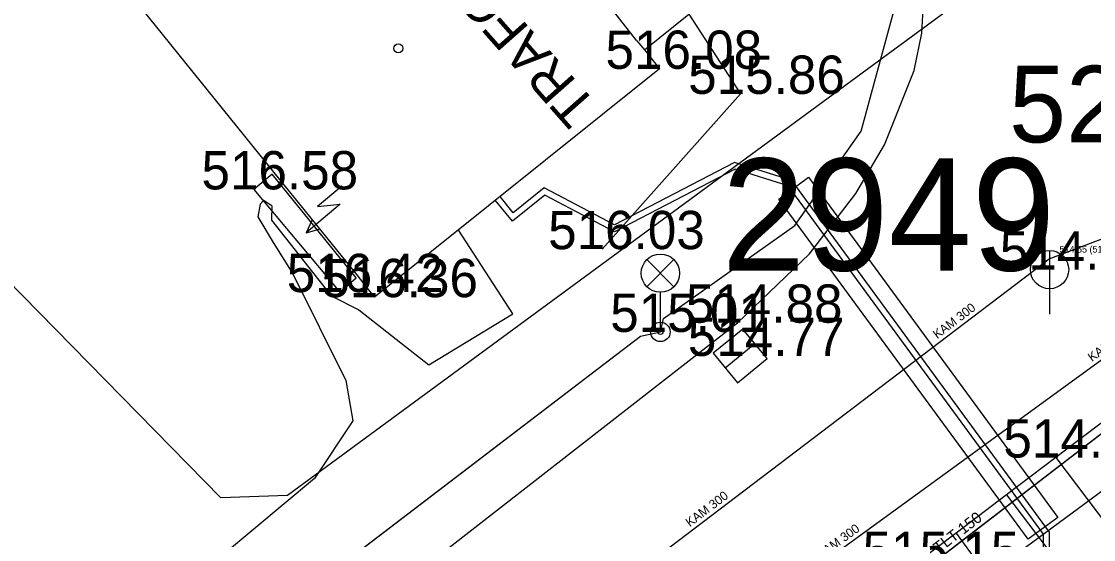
# Model space of a CAD drawing. Extents: x -668867 to -667827, y -1131943 to -1131019.
# Drawn here: x -668417.53 to -668396.54, y -1131347.14 to -1131337 of the extents above; entities that cross this region are included whole.
import ezdxf

# ---------------------------------------------------------------- set-up
doc = ezdxf.new("R2010")
doc.units = 0
for name, color, linetype in [('G_Bod_tecka', 7, 'Continuous'), ('G_Bod_vyska', 7, 'Continuous'), ('G_Bodove_pole', 7, 'Continuous'), ('G_Breh_Teren', 7, 'Continuous'), ('G_Budovy-znacky', 7, 'Continuous'), ('G_Budovy_Objekty', 7, 'Continuous'), ('G_Budovy_vstupy', 7, 'Continuous'), ('G_Objekty_technicke', 7, 'Continuous'), ('G_Plochy_zpevnene', 7, 'Continuous'), ('G_Popisy_objektu', 7, 'Continuous'), ('G_Site-kanalizace', 7, 'Continuous'), ('G_Site-Rozvadece', 7, 'Continuous'), ('G_Z_CHRANICKA-TEPLOVOD_kotovane', 7, 'Continuous'), ('G_Z_ELsilove_podz_kotovane', 7, 'Continuous'), ('G_Z_KANAL_podz_kotovane', 7, 'Continuous'), ('G_Z_KANAL_podz_priblizne', 7, 'Continuous'), ('G_Z_PLYNY_podz_geodeticky', 7, 'Continuous'), ('G_Z_SPOJE_podz_geodeticky', 7, 'Continuous'), ('G_Z_SPOJE_podz_kotovane', 7, 'Continuous'), ('G_Z_SPOJE_podz_priblizne', 7, 'Continuous'), ('G_Z_VODA_podz_kotovane', 7, 'Continuous'), ('Vrstva 1', 7, 'Continuous'), ('Vrstva 16', 7, 'Continuous'), ('Vrstva 17', 7, 'Continuous'), ('Vrstva 2', 7, 'Continuous'), ('Vrstva 26', 7, 'Continuous'), ('Vrstva 3', 7, 'Continuous'), ('Vrstva 4', 7, 'Continuous'), ('Vrstva 8', 7, 'Continuous')]:
    doc.layers.add(name, color=color, linetype=linetype)

msp = doc.modelspace()

# ---------------------------------------------------------------- linework, layer by layer
at = {"layer": 'G_Bod_tecka'}
for p, q in [((-668405.04, -1131337.93), (-668405.04, -1131337.93)), ((-668403.45, -1131338.42), (-668403.45, -1131338.42)), ((-668412.98, -1131340.29), (-668412.98, -1131340.29)), ((-668406.16, -1131341.46), (-668406.16, -1131341.46)), ((-668397.4, -1131341.86), (-668397.4, -1131341.86)), ((-668411.3, -1131342.3), (-668411.3, -1131342.3)), ((-668410.62, -1131342.4), (-668410.62, -1131342.4)), ((-668403.51, -1131342.9), (-668403.51, -1131342.9)), ((-668405.02, -1131343.08), (-668405.02, -1131343.08)), ((-668403.46, -1131343.55), (-668403.46, -1131343.55)), ((-668397.28, -1131345.54), (-668397.28, -1131345.54))]:
    msp.add_line(p, q, dxfattribs=at)
at = {"layer": 'G_Breh_Teren'}
for p, q in [((-668404.46, -1131336.86), (-668403.45, -1131338.42)), ((-668403.45, -1131338.42), (-668406.16, -1131341.46))]:
    msp.add_line(p, q, dxfattribs=at)
at = {"layer": 'G_Budovy-znacky'}
msp.add_circle((-668410.15, -1131337.53), 0.0875, dxfattribs=at)
at = {"layer": 'G_Budovy_Objekty'}
for p, q in [((-668412.58, -1131339.96), (-668415.18, -1131336.74)), ((-668405.48, -1131337.38), (-668405.33, -1131337.56)), ((-668405.33, -1131337.56), (-668405.04, -1131337.93)), ((-668405.04, -1131337.93), (-668410.62, -1131342.4)), ((-668410.94, -1131341.99), (-668412.58, -1131339.96)), ((-668410.62, -1131342.4), (-668410.94, -1131341.99))]:
    msp.add_line(p, q, dxfattribs=at)
at = {"layer": 'G_Budovy_vstupy'}
msp.add_line((-668405.48, -1131337.38), (-668406.22, -1131336.44), dxfattribs=at)
at = {"layer": 'G_Objekty_technicke'}
for p, q in [((-668405.285, -1131341.665), (-668404.755, -1131342.195)), ((-668405.285, -1131342.195), (-668404.755, -1131341.665)), ((-668405.02, -1131343.08), (-668405.02, -1131342.305))]:
    msp.add_line(p, q, dxfattribs=at)
for centre, radius in [((-668405.02, -1131341.93), 0.375), ((-668405.02, -1131343.08), 0.19), ((-668405.02, -1131343.08), 0.05)]:
    msp.add_circle(centre, radius, dxfattribs=at)
at = {"layer": 'G_Plochy_zpevnene'}
for p, q in [((-668405.33, -1131337.56), (-668404.46, -1131336.86)), ((-668393.53, -1131342.7), (-668397.28, -1131345.54)), ((-668397.28, -1131345.54), (-668398.24, -1131346.27)), ((-668397.28, -1131345.54), (-668394.53, -1131349.17)), ((-668398.24, -1131346.27), (-668399.23, -1131347.02)), ((-668398.24, -1131346.27), (-668395.49, -1131349.89)), ((-668399.23, -1131347.02), (-668400.19, -1131347.74)), ((-668399.23, -1131347.02), (-668396.56, -1131350.65))]:
    msp.add_line(p, q, dxfattribs=at)
msp.add_lwpolyline([(-668428.37, -1131361.62), (-668415.94, -1131352.39), (-668409.72, -1131347.74), (-668403.51, -1131342.9), (-668402.1, -1131341.55), (-668401.19, -1131340.37), (-668400.63, -1131339.42), (-668400.05, -1131337.96), (-668399.9, -1131337.23), (-668399.86, -1131336.52), (-668400.05, -1131335.33), (-668400.37, -1131334.4), (-668401.06, -1131333.05), (-668401.9, -1131331.81), (-668409.42, -1131322.11)], dxfattribs=at)
at = {"layer": 'G_Site-kanalizace'}
for p, q in [((-668397.4, -1131341.485), (-668397.4, -1131342.735)), ((-668403.17, -1131343.312), (-668403.75, -1131343.788))]:
    msp.add_line(p, q, dxfattribs=at)
msp.add_lwpolyline([(-668403.407, -1131343.023), (-668403.987, -1131343.498), (-668403.512, -1131344.079), (-668402.932, -1131343.603)], close=True, dxfattribs=at)
msp.add_circle((-668397.4, -1131341.86), 0.375, dxfattribs=at)
at = {"layer": 'G_Site-Rozvadece'}
for p, q in [((-668411.257, -1131340.225), (-668411.737, -1131340.627)), ((-668411.289, -1131340.577), (-668411.959, -1131341.139)), ((-668411.737, -1131340.627), (-668411.289, -1131340.577)), ((-668411.843, -1131340.897), (-668411.959, -1131341.139)), ((-668411.959, -1131341.139), (-668411.701, -1131341.067))]:
    msp.add_line(p, q, dxfattribs=at)
msp.add_lwpolyline([(-668410.98, -1131342.02), (-668412.62, -1131339.99), (-668412.98, -1131340.29), (-668411.3, -1131342.3)], close=True, dxfattribs=at)
at = {"layer": 'G_Z_CHRANICKA-TEPLOVOD_kotovane'}
msp.add_lwpolyline([(-668397.236, -1131346.711), (-668397.82, -1131347.139), (-668402.704, -1131340.48), (-668402.12, -1131340.052)], close=True, dxfattribs=at)
at = {"layer": 'G_Z_ELsilove_podz_kotovane'}
for points in [[(-668428.77, -1131360.69), (-668416.81, -1131351.87), (-668405.41, -1131343.16), (-668405.02, -1131343.08), (-668404.96, -1131342.82), (-668402.39, -1131341), (-668401.09, -1131339.15), (-668400.45, -1131336.8), (-668401.26, -1131333.84), (-668404.24, -1131329.48), (-668412.1, -1131319.54)], [(-668419.466, -1131367.172), (-668415.31, -1131364.157), (-668415.048, -1131363.96), (-668408.814, -1131359.184), (-668408.492, -1131358.94), (-668402.278, -1131354.319), (-668402.026, -1131354.133), (-668397.627, -1131350.628), (-668397.38, -1131350.065), (-668397.51, -1131349.144), (-668397.52, -1131347.04), (-668402.517, -1131340.221), (-668403.554, -1131339.895), (-668405.92, -1131341.118), (-668407.283, -1131340.401), (-668407.919, -1131340.914), (-668408.253, -1131340.503)], [(-668394.211, -1131350.815), (-668396.829, -1131350.425), (-668397.268, -1131350.001), (-668397.39, -1131349.136), (-668397.4, -1131347), (-668402.443, -1131340.119), (-668403.566, -1131339.765), (-668405.92, -1131340.982), (-668407.297, -1131340.259), (-668407.901, -1131340.746), (-668408.159, -1131340.427)], [(-668412.627, -1131340.614), (-668412.79, -1131340.51), (-668412.86, -1131340.58), (-668412.9, -1131340.83), (-668412.6, -1131341.33), (-668412.22, -1131341.94), (-668411.18, -1131344.03), (-668411.04, -1131344.82), (-668411.79, -1131345.95), (-668415.95, -1131349.42), (-668420.36, -1131352.9), (-668422.81, -1131354.91), (-668425.89, -1131357.38), (-668426.85, -1131358.15), (-668427.86, -1131359.14), (-668428.44, -1131359.64), (-668432.2, -1131362.5), (-668434.18, -1131364.45), (-668434.43, -1131364.62)], [(-668412.627, -1131340.614), (-668412.637, -1131340.893), (-668411.466, -1131342.375), (-668410.927, -1131342.646), (-668409.552, -1131343.722), (-668407.912, -1131342.728), (-668408.98, -1131341.078)]]:
    msp.add_lwpolyline(points, dxfattribs=at)
at = {"layer": 'G_Z_KANAL_podz_kotovane'}
msp.add_line((-668397.41, -1131341.65), (-668389.63, -1131338.71), dxfattribs=at)
msp.add_lwpolyline([(-668435.33, -1131370.85), (-668423.67, -1131361.6), (-668397.41, -1131341.65)], dxfattribs=at)
at = {"layer": 'G_Z_KANAL_podz_priblizne'}
msp.add_lwpolyline([(-668465.17, -1131394.34), (-668434.09, -1131371.05), (-668426.64, -1131365.62), (-668389.63, -1131338.71)], dxfattribs=at)
at = {"layer": 'G_Z_PLYNY_podz_geodeticky'}
msp.add_lwpolyline([(-668386.12, -1131338.64), (-668398, -1131347.4), (-668404.54, -1131352.45), (-668411.27, -1131357.72), (-668417.93, -1131362.84), (-668424.45, -1131367.69), (-668429.86, -1131371.83), (-668430.88, -1131372.55), (-668437.18, -1131377.25), (-668443.69, -1131382.21), (-668450.3, -1131387.46), (-668456.95, -1131392.73), (-668463, -1131397.47), (-668463.43, -1131397.78), (-668463.62, -1131397.95)], dxfattribs=at)
at = {"layer": 'G_Z_SPOJE_podz_geodeticky'}
msp.add_lwpolyline([(-668389.3, -1131329.36), (-668412.32, -1131346.28), (-668413.63, -1131346.33), (-668423.01, -1131336.76), (-668424.32, -1131337.75)], dxfattribs=at)
at = {"layer": 'G_Z_SPOJE_podz_kotovane'}
msp.add_lwpolyline([(-668389.3, -1131329.36), (-668412.32, -1131346.28), (-668413.63, -1131346.33), (-668423.01, -1131336.76), (-668424.32, -1131337.75)], dxfattribs=at)
at = {"layer": 'G_Z_SPOJE_podz_priblizne'}
msp.add_lwpolyline([(-668389.3, -1131329.36), (-668412.32, -1131346.28), (-668413.63, -1131346.33), (-668423.01, -1131336.76), (-668424.32, -1131337.75)], dxfattribs=at)
at = {"layer": 'G_Z_VODA_podz_kotovane'}
msp.add_lwpolyline([(-668461.31, -1131431.41), (-668465.17, -1131413.01), (-668466.47, -1131406.83), (-668468.14, -1131398.85), (-668468.37, -1131397.76), (-668465.12, -1131395.37), (-668458.39, -1131390.42), (-668452.23, -1131385.91), (-668445.62, -1131380.79), (-668438.91, -1131376), (-668432.29, -1131371.28), (-668432.18, -1131371.2), (-668431.75, -1131370.89), (-668430.05, -1131369.78), (-668426.2, -1131367.09), (-668426.01, -1131366.96), (-668425.29, -1131366.45), (-668418.34, -1131361.6), (-668413.7, -1131358.36), (-668411.79, -1131356.89), (-668405.06, -1131351.73), (-668399.77, -1131347.67), (-668391.28, -1131341.15), (-668390.96, -1131340.9)], dxfattribs=at)
at = {"layer": 'Vrstva 1'}
msp.add_line((-668405.02, -1131343.08), (-668405.02, -1131343.08), dxfattribs=at)
at = {"layer": 'Vrstva 16'}
msp.add_line((-668397.41, -1131341.65), (-668389.63, -1131338.71), dxfattribs=at)
msp.add_lwpolyline([(-668435.33, -1131370.85), (-668423.67, -1131361.6), (-668397.41, -1131341.65)], dxfattribs=at)
at = {"layer": 'Vrstva 17'}
for p, q in [((-668401.09, -1131339.15), (-668400.45, -1131336.8)), ((-668402.39, -1131341), (-668401.09, -1131339.15)), ((-668404.96, -1131342.82), (-668402.39, -1131341)), ((-668405.02, -1131343.08), (-668404.96, -1131342.82)), ((-668416.81, -1131351.87), (-668405.41, -1131343.16)), ((-668405.41, -1131343.16), (-668405.02, -1131343.08))]:
    msp.add_line(p, q, dxfattribs=at)
msp.add_lwpolyline([(-668465.17, -1131394.34), (-668434.09, -1131371.05), (-668426.64, -1131365.62), (-668389.63, -1131338.71)], dxfattribs=at)
at = {"layer": 'Vrstva 26'}
msp.add_lwpolyline([(-668461.31, -1131431.41), (-668465.171, -1131413.013), (-668466.469, -1131406.828), (-668468.144, -1131398.851), (-668468.373, -1131397.758), (-668465.119, -1131395.368), (-668458.387, -1131390.425), (-668452.234, -1131385.908), (-668445.62, -1131380.792), (-668438.907, -1131376.002), (-668432.285, -1131371.276), (-668432.179, -1131371.201), (-668431.745, -1131370.891), (-668430.049, -1131369.778), (-668426.198, -1131367.088), (-668426.012, -1131366.958), (-668425.289, -1131366.453), (-668418.344, -1131361.602), (-668413.698, -1131358.357), (-668411.791, -1131356.893), (-668405.059, -1131351.726), (-668399.774, -1131347.67), (-668391.28, -1131341.15), (-668390.958, -1131340.902)], dxfattribs=at)
at = {"layer": 'Vrstva 8'}
msp.add_line((-668397.41, -1131341.65), (-668397.41, -1131341.65), dxfattribs=at)

# ---------------------------------------------------------------- texts
at = {"layer": 'G_Bod_vyska'}
for s, p in [('516.08', (-668406.095, -1131337.93)), ('515.86', (-668404.476, -1131338.42)), ('516.58', (-668414.006, -1131340.29)), ('516.03', (-668407.218, -1131341.46)), ('514.61', (-668398.374, -1131341.86)), ('516.42', (-668412.336, -1131342.3)), ('516.36', (-668411.66, -1131342.4)), ('514.88', (-668404.522, -1131342.9)), ('515.01', (-668406.002, -1131343.08)), ('514.77', (-668404.482, -1131343.55)), ('514.95', (-668398.304, -1131345.54)), ('515.15', (-668401.061, -1131347.74))]:
    msp.add_text(s, height=0.75, dxfattribs=at).set_placement(p)
at = {"layer": 'G_Bodove_pole'}
msp.add_text('5285', height=1.5, dxfattribs=at).set_placement((-668398.193, -1131339.37))
at = {"layer": 'G_Popisy_objektu'}
msp.add_text('TRAFO', height=0.75, rotation=131.4451, dxfattribs=at).set_placement((-668406.236, -1131338.642))
at = {"layer": 'Vrstva 2'}
msp.add_text('514.55 (510.47)', height=0.13163, dxfattribs=at).set_placement((-668397.205, -1131341.528))
at = {"layer": 'Vrstva 3'}
for rotation, p in [(37.243, (-668399.599, -1131343.224)), (36.0652, (-668396.57, -1131343.671)), (37.2174, (-668404.443, -1131346.905)), (36.0203, (-668401.882, -1131347.535))]:
    msp.add_text('KAM 300', height=0.1755, rotation=rotation, dxfattribs=at).set_placement(p)
at = {"layer": 'Vrstva 4'}
msp.add_text('2949', height=2.1939, dxfattribs=at).set_placement((-668403.817, -1131341.878))
msp.add_text('TLT 150', height=0.2194, rotation=37.5018, dxfattribs=at).set_placement((-668399.568, -1131347.423))

doc.saveas('drawing.dxf')
